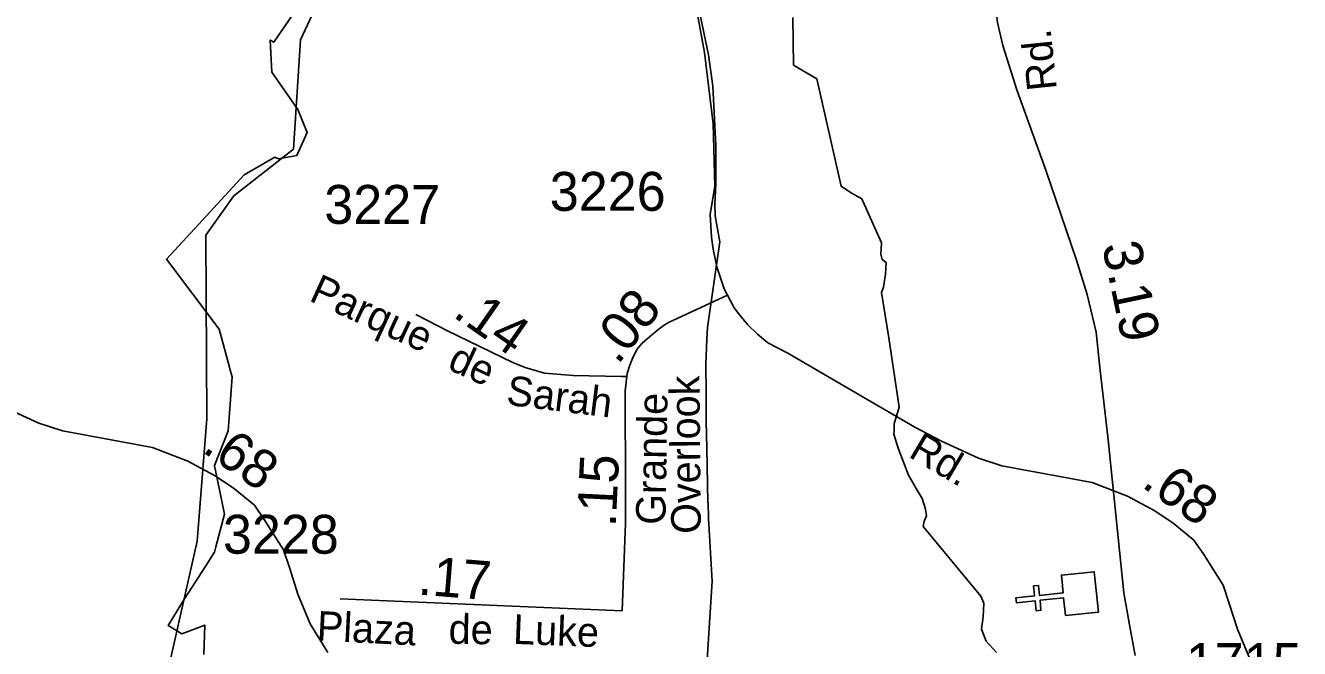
# Model space of a CAD drawing. Extents: x 2169602 to 2449496, y 721995 to 810662.
# Drawn here: x 2410109 to 2414199, y 774064 to 776066 of the extents above; entities that cross this region are included whole.
import ezdxf

# ---------------------------------------------------------------- set-up
doc = ezdxf.new("R2010")
doc.units = 0
doc.layers.add('Default', color=7, linetype='Continuous')

msp = doc.modelspace()

# ---------------------------------------------------------------- linework, layer by layer
at = {"layer": 'Default'}
msp.add_line((2411118.8, 774223.5), (2412024, 774185.6), dxfattribs=at)
for points in [[(2412085.1, 777088.9), (2412077.7, 776967.8), (2412080.2, 776876.4), (2412100, 776792.5), (2412124.7, 776686.3), (2412177.8, 776513.4), (2412228.4, 776305.9), (2412288.9, 775979.9), (2412316.1, 775750.2), (2412322.2, 775550.1), (2412307.3, 775459.4), (2412311.2, 775386.3), (2412316.2, 775347.2), (2412328, 775290.5), (2412351.8, 775220.1), (2412362.7, 775199.6)], [(2413671.7, 774042.1), (2413653.1, 774140.7), (2413634.5, 774242.8), (2413584.5, 774734.8), (2413557.4, 774966.9), (2413546, 775081.2), (2413517.4, 775201.9), (2413483.1, 775311.8), (2413384.6, 775601.1), (2413291.7, 775859.6), (2413246, 776001.7), (2413228.9, 776076), (2413221.8, 776135.9), (2413221.8, 776201.6), (2413233.2, 776280.2), (2413270.3, 776391.6)], [(2410258.9, 773346.9), (2410282.4, 773442.7), (2410439.5, 773685.5), (2410570.5, 774010.9), (2410660.5, 774409.3), (2410691.5, 774802.3), (2410687.6, 775392.8), (2410778.5, 775518.8), (2410969.6, 775669.1), (2410992.5, 776019.7), (2411050.6, 776146.4), (2411257.5, 776312.8), (2411273.7, 776355.1)], [(2411016.5, 776174.8), (2410906.5, 776013.1), (2410895, 776019.2), (2410900, 775916.3), (2410983.5, 775796.6), (2411013.2, 775722.7), (2410980.7, 775648.9), (2410921, 775637.3), (2410910, 775642.8), (2410811.2, 775586.4), (2410665, 775426.8), (2410562.2, 775315), (2410731.2, 775090.4), (2410763.7, 774968.8), (2410766.5, 774958.6), (2410772.2, 774936.9), (2410765.7, 774849), (2410759.5, 774763.4), (2410715.5, 774652.9), (2410716, 774651.2), (2410720.2, 774630.5), (2410748, 774496.1), (2410720.2, 774391.1), (2410715.5, 774373.7), (2410688, 774330.5), (2410619.7, 774223.6), (2410566.7, 774138.7), (2410611.2, 774111.2), (2410684.7, 774139.4), (2410681.7, 774045.6)], [(2411016.5, 776174.8), (2410906.5, 776013.1), (2410895, 776019.2), (2410900, 775916.3), (2410983.5, 775796.6), (2411013.2, 775722.7), (2410980.7, 775648.9), (2410921, 775637.3), (2410910, 775642.8), (2410811.2, 775586.4), (2410665, 775426.8), (2410562.2, 775315), (2410731.2, 775090.4), (2410763.7, 774968.8), (2410766.5, 774958.6), (2410772.2, 774936.9), (2410765.7, 774849), (2410759.5, 774763.4), (2410715.5, 774652.9), (2410716, 774651.2), (2410720.2, 774630.5), (2410748, 774496.1), (2410720.2, 774391.1), (2410715.5, 774373.7), (2410688, 774330.5), (2410619.7, 774223.6), (2410566.7, 774138.7), (2410611.2, 774111.2), (2410684.7, 774139.4), (2410681.7, 774045.6)], [(2412293.7, 774883.4), (2412293, 774977.9), (2412296.5, 775058.3), (2412298.2, 775096.2), (2412337.7, 775371.6), (2412328.7, 775424.2), (2412323.2, 775455.1), (2412321.7, 775491.7), (2412324.7, 775557.2), (2412325.2, 775680.2), (2412316, 775871.6), (2412301.2, 775971.9), (2412273, 776110.1)], [(2412293.7, 774883.4), (2412293, 774977.9), (2412296.5, 775058.3), (2412298.2, 775096.2), (2412337.7, 775371.6), (2412328.7, 775424.2), (2412323.2, 775455.1), (2412321.7, 775491.7), (2412324.7, 775557.2), (2412325.2, 775680.2), (2412316, 775871.6), (2412301.2, 775971.9), (2412273, 776110.1)], [(2412572.7, 776092.2), (2412574.4, 775938.9), (2412648.9, 775894.5), (2412727.4, 775549.6), (2412757.7, 775529.6), (2412793.4, 775509.1), (2412857.4, 775368.3), (2412855.2, 775331.1), (2412859.4, 775313.9), (2412871.9, 775304.3), (2412869.9, 775267.4), (2412863.4, 775225.4), (2412857.4, 775208.7), (2412880.2, 775062.6), (2412913.4, 774840.3), (2412905.4, 774811.3), (2412897.9, 774786.9), (2412897.2, 774764), (2412896.9, 774752.9), (2412909.9, 774708.4), (2412943.9, 774620.9), (2412968.4, 774578.1), (2412987.9, 774546.4), (2412998.4, 774511.6), (2413001.2, 774490.8), (2412993.9, 774474), (2412991.2, 774456.4), (2413155.2, 774256.8), (2413175.9, 774232.8), (2413185.2, 774210.4), (2413183.2, 774166.4), (2413177.7, 774126.8), (2413192.4, 774088.3), (2413226.4, 774051.9)], [(2412572.7, 776092.2), (2412574.4, 775938.9), (2412648.9, 775894.5), (2412727.4, 775549.6), (2412757.7, 775529.6), (2412793.4, 775509.1), (2412857.4, 775368.3), (2412855.2, 775331.1), (2412859.4, 775313.9), (2412871.9, 775304.3), (2412869.9, 775267.4), (2412863.4, 775225.4), (2412857.4, 775208.7), (2412880.2, 775062.6), (2412913.4, 774840.3), (2412905.4, 774811.3), (2412897.9, 774786.9), (2412897.2, 774764), (2412896.9, 774752.9), (2412909.9, 774708.4), (2412943.9, 774620.9), (2412968.4, 774578.1), (2412987.9, 774546.4), (2412998.4, 774511.6), (2413001.2, 774490.8), (2412993.9, 774474), (2412991.2, 774456.4), (2413155.2, 774256.8), (2413175.9, 774232.8), (2413185.2, 774210.4), (2413183.2, 774166.4), (2413177.7, 774126.8), (2413192.4, 774088.3), (2413226.4, 774051.9)], [(2409346.9, 775312.4), (2409368.4, 775271.6), (2409386, 775248.5), (2409411.8, 775217.3), (2409443.5, 775186.8), (2409475.9, 775159.4), (2409540.4, 775126.1), (2409758.4, 774998.5), (2409948.6, 774887.9), (2410033.8, 774842.9), (2410152.4, 774788.6), (2410227.7, 774764.2), (2410516.9, 774710.3), (2410630.5, 774666.4), (2410716.3, 774620.6), (2410776.1, 774580.6), (2410843.9, 774524.8), (2410875.8, 774478.9), (2410937.8, 774381), (2410957.6, 774321.8), (2410983.5, 774239.5), (2411023.3, 774143.7), (2411079.2, 774051.9)], [(2412039.2, 774938.4), (2412040.6, 774948), (2412049.4, 774974.3), (2412058.1, 774996.3), (2412071.3, 775024.7), (2412087.3, 775044.2), (2412111.8, 775065.8), (2412143.4, 775091.2), (2412159.7, 775103.7), (2412173, 775112.2), (2412362.7, 775199.6)], [(2412362.7, 775199.6), (2412384.3, 775158.8), (2412401.9, 775135.7), (2412427.7, 775104.4), (2412459.3, 775073.9), (2412491.8, 775046.6), (2412556.2, 775013.3), (2412774.2, 774885.7), (2412964.4, 774775.1), (2413049.6, 774730.1), (2413168.2, 774675.7), (2413243.5, 774651.4), (2413532.7, 774597.5), (2413646.3, 774553.6), (2413732.1, 774507.7), (2413791.9, 774467.8), (2413859.7, 774412), (2413891.6, 774366.1), (2413953.6, 774268.2), (2413973.4, 774208.9), (2413999.3, 774126.6), (2414039.2, 774030.9)], [(2411362, 775137.4), (2411463.9, 775085.5), (2411673.6, 774983.2), (2411712.8, 774967.8), (2411775.5, 774948.9), (2411867.6, 774941.9), (2412022.1, 774938.3), (2412039.2, 774938.4)], [(2412024, 774185.6), (2412035.2, 774467.3), (2412035.4, 774630.6), (2412034, 774836.5), (2412034, 774892.7), (2412039.2, 774938.4)], [(2412293.5, 773961.5), (2412313, 774281.2), (2412301.7, 774481.7), (2412300.5, 774533.4), (2412299.2, 774533.4), (2412297.2, 774651.2), (2412296.2, 774708.4), (2412294.5, 774794.9), (2412293.7, 774883.4)], [(2412293.5, 773961.5), (2412313, 774281.2), (2412301.7, 774481.7), (2412300.5, 774533.4), (2412299.2, 774533.4), (2412297.2, 774651.2), (2412296.2, 774708.4), (2412294.5, 774794.9), (2412293.7, 774883.4)]]:
    msp.add_lwpolyline(points, dxfattribs=at)
msp.add_lwpolyline([(2413447.3, 774170.3), (2413441.5, 774226.9), (2413365.7, 774219.3), (2413368.9, 774187.4), (2413353, 774185.8), (2413349.8, 774217.7), (2413290, 774211.6), (2413288.4, 774227.5), (2413348.2, 774233.6), (2413345, 774265.4), (2413360.9, 774267), (2413364.1, 774235.2), (2413439.8, 774242.9), (2413434.2, 774300.2), (2413540.1, 774310.9), (2413553.2, 774181)], close=True, dxfattribs=at)

# ---------------------------------------------------------------- texts
for s, height, rotation, p in [('Rd.', 95, 95.8871, (2413419.9, 775861.4)), ('3.19', 125, 281.8598, (2413564.2, 775359.8)), ('Parque', 95, 335.4319, (2411015.9, 775183.7)), ('.08', 125, 51.2696, (2412010.2, 774973.5)), ('.14', 125, 325.0837, (2411477.3, 775132.9)), ('de', 95, 335.09, (2411459.7, 774964.2)), ('Sarah', 95, 352.8965, (2411649.9, 774848.1)), ('Overlook', 95, 90.508, (2412277.1, 774433.2)), ('Grande', 95, 89.0736, (2412163.4, 774461.4)), ('.68', 125, 325.0837, (2410672.5, 774698.7)), ('Rd.', 95, 329.4411, (2412939.8, 774682.2)), ('.15', 125, 87.236, (2412003.6, 774453.3)), ('.68', 125, 325.0837, (2413688.3, 774585.8)), ('.17', 125, 355.3401, (2411366.8, 774238.1)), ('Plaza', 95, 357.095, (2411042.8, 774090.3)), ('de', 95, 358.9629, (2411466.9, 774080)), ('Luke', 95, 357.7713, (2411673.1, 774079.5))]:
    msp.add_text(s, height=height, rotation=rotation, dxfattribs=at).set_placement(p)
for s, p in [('3226', (2411792.2, 775470.7)), ('3227', (2411068.3, 775428.8)), ('3228', (2410743, 774369)), ('1715', (2413833.9, 773957.1))]:
    msp.add_text(s, height=125, dxfattribs=at).set_placement(p)

doc.saveas('drawing.dxf')
